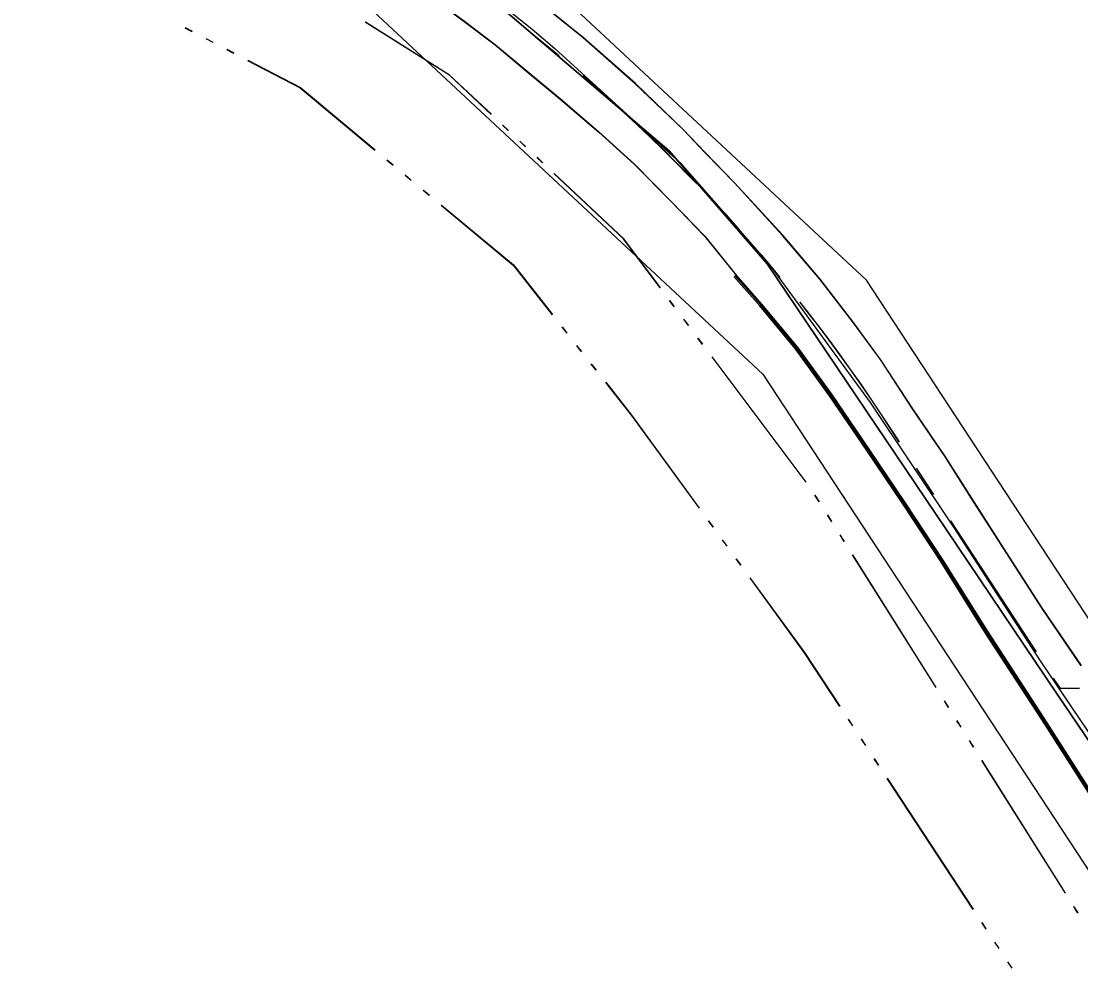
# Model space of a CAD drawing. Extents: x -25029 to 2274964, y -81170 to 687028.
# Drawn here: x -2453.4 to -2030.9, y -65955.7 to -65575.5 of the extents above; entities that cross this region are included whole.
import ezdxf

# ---------------------------------------------------------------- set-up
doc = ezdxf.new("R2010")
doc.units = 0
for name, color, linetype in [('81911BEA - RW_X_Fee_RW', 7, 'Continuous'), ('DIVISIONS', 7, 'Continuous'), ('DV_X_Corp_Line', 7, 'Continuous'), ('GE_X_CL_2000', 7, 'Continuous'), ('PV_X_Curb', 7, 'Continuous'), ('PV_X_EOP', 7, 'Continuous'), ('ROAD', 7, 'Continuous'), ('WATER', 7, 'Continuous')]:
    doc.layers.add(name, color=color, linetype=linetype)

msp = doc.modelspace()

# ---------------------------------------------------------------- linework, layer by layer
at = {"layer": '81911BEA - RW_X_Fee_RW'}
for p, q in [((-2338.08, -65548.13), (-2157.65, -65716.22)), ((-2157.65, -65716.22), (-1755.89, -66328.86))]:
    msp.add_line(p, q, dxfattribs=at)
for points in [[(-2116.33, -65678.73), (-2135.46, -65660.91), (-2274.71, -65531.18), (-2310.52, -65497.82)], [(-2011.77, -65838.12), (-2066.6, -65754.54), (-2116.33, -65678.73)]]:
    msp.add_lwpolyline(points, dxfattribs=at)
at = {"layer": 'DIVISIONS'}
for p, q in [((-2103.31, -65743.28), (-2106.62, -65738.21)), ((-2103.23, -65743.24), (-2106.54, -65738.17)), ((-2089.65, -65764.21), (-2096.48, -65753.75)), ((-2089.57, -65764.17), (-2096.4, -65753.71)), ((-2048.64, -65827.01), (-2082.81, -65774.68)), ((-2048.57, -65826.98), (-2082.73, -65774.64))]:
    msp.add_line(p, q, dxfattribs=at)
for points in [[(-2239, -65589.35), (-2240.35, -65588.24), (-2245.94, -65583.7), (-2248.72, -65581.49)], [(-2238.9, -65589.29), (-2240.25, -65588.18), (-2245.84, -65583.64), (-2248.62, -65581.43)], [(-2184.04, -65640.32), (-2187.29, -65636.94), (-2192.35, -65631.8), (-2197.46, -65626.73), (-2202.63, -65621.71), (-2207.86, -65616.75), (-2213.15, -65611.85), (-2218.48, -65607.01), (-2223.87, -65602.23), (-2229.31, -65597.5), (-2229.44, -65597.4)], [(-2183.95, -65640.27), (-2187.2, -65636.89), (-2192.26, -65631.75), (-2197.37, -65626.68), (-2202.54, -65621.66), (-2207.77, -65616.7), (-2213.05, -65611.79), (-2218.38, -65606.95), (-2223.77, -65602.17), (-2229.21, -65597.44), (-2229.34, -65597.34)], [(-2167.07, -65658.67), (-2167.64, -65658.02), (-2172.47, -65652.66), (-2175.46, -65649.41)], [(-2166.98, -65658.62), (-2167.55, -65657.97), (-2172.38, -65652.61), (-2175.37, -65649.36)], [(-2150.82, -65677.67), (-2153.53, -65674.39), (-2158.17, -65668.88), (-2158.85, -65668.09)], [(-2150.73, -65677.62), (-2153.44, -65674.34), (-2158.08, -65668.83), (-2158.76, -65668.04)], [(-2106.62, -65738.21), (-2110.56, -65732.18), (-2114.56, -65726.18), (-2118.63, -65720.24), (-2122.77, -65714.34), (-2126.97, -65708.49), (-2131.24, -65702.69), (-2135.57, -65696.93), (-2139.97, -65691.22), (-2142.98, -65687.41)], [(-2106.54, -65738.17), (-2110.48, -65732.14), (-2114.48, -65726.14), (-2118.55, -65720.2), (-2122.69, -65714.3), (-2126.89, -65708.45), (-2131.16, -65702.64), (-2135.49, -65696.88), (-2139.88, -65691.17), (-2142.89, -65687.36)], [(-2031.55, -65841.62), (-2039.1, -65841.62), (-2041.81, -65837.47)], [(-2031.48, -65841.59), (-2039.03, -65841.59), (-2041.74, -65837.44)]]:
    msp.add_lwpolyline(points, dxfattribs=at)
at = {"layer": 'DV_X_Corp_Line'}
for p, q in [((-2195, -65627.12), (-2270.35, -65562.77)), ((-2195, -65627.12), (-2270.35, -65562.77)), ((-2270.35, -65562.77), (-2195, -65627.12)), ((-2270.35, -65562.77), (-2195, -65627.12)), ((-2155.99, -65672.25), (-2195, -65627.12)), ((-2155.99, -65672.25), (-2195, -65627.12)), ((-2195, -65627.12), (-2155.99, -65672.25)), ((-2195, -65627.12), (-2155.99, -65672.25)), ((-2088.85, -65771.83), (-2155.99, -65672.25)), ((-2088.85, -65771.83), (-2155.99, -65672.25)), ((-2155.99, -65672.25), (-2088.85, -65771.83)), ((-2155.99, -65672.25), (-2088.85, -65771.83)), ((-2040.28, -65843.86), (-2088.85, -65771.83)), ((-2040.28, -65843.86), (-2088.85, -65771.83)), ((-2088.85, -65771.83), (-2040.28, -65843.86)), ((-2088.85, -65771.83), (-2040.28, -65843.86)), ((-1983.84, -65927.56), (-2040.28, -65843.86)), ((-1983.84, -65927.56), (-2040.28, -65843.86)), ((-2040.28, -65843.86), (-1983.84, -65927.56)), ((-2040.28, -65843.86), (-1983.84, -65927.56))]:
    msp.add_line(p, q, dxfattribs=at)
at = {"layer": 'GE_X_CL_2000'}
msp.add_lwpolyline([(-2453.42, -65465.79), (-2406.53, -65483.22), (-2395.09, -65488.31), (-2383.76, -65493.61), (-2372.53, -65499.14), (-2361.41, -65504.89), (-2350.41, -65510.86), (-2339.52, -65517.04), (-2328.76, -65523.44), (-2318.13, -65530.04), (-2297.61, -65543.3), (-2287.73, -65549.97), (-2278, -65556.84), (-2268.42, -65563.92), (-2259, -65571.21), (-2249.74, -65578.7), (-2240.63, -65586.4), (-2190.75, -65631.84), (-2155.35, -65672.16), (-2114.92, -65727.54), (-2081.72, -65777.28), (-2047.09, -65830.47), (-2012.45, -65881.85), (-1976.92, -65935.72)], dxfattribs=at)
at = {"layer": 'PV_X_Curb'}
for points in [[(-1781.88, -66270.97), (-1810.54, -66228.35), (-1853.52, -66161.11), (-1884.59, -66112.87), (-1920.21, -66058.93), (-1954.04, -66004.2), (-1987, -65949.89), (-2016.35, -65901.15), (-2046.48, -65853.92), (-2069.12, -65819.05), (-2086.78, -65790.93), (-2101.63, -65768.37), (-2116.26, -65746.72), (-2131.18, -65724.81), (-2144.84, -65705.94), (-2158.94, -65688.94), (-2169.22, -65677.21)], [(-1781.47, -66270.69), (-1810.12, -66228.08), (-1853.1, -66160.84), (-1884.17, -66112.6), (-1919.79, -66058.66), (-1953.61, -66003.93), (-1986.57, -65949.64), (-2015.92, -65900.88), (-2046.06, -65853.65), (-2068.7, -65818.78), (-2086.36, -65790.66), (-2101.21, -65768.09), (-2115.84, -65746.44), (-2130.77, -65724.52), (-2144.45, -65705.63), (-2158.56, -65688.61), (-2168.84, -65676.88)]]:
    msp.add_lwpolyline(points, dxfattribs=at)
at = {"layer": 'PV_X_EOP'}
for p, q in [((-2288.57, -65566.56), (-2276.12, -65575.89)), ((-2276.12, -65575.89), (-2264.3, -65584.86)), ((-2264.3, -65584.86), (-2251.65, -65595.45)), ((-2251.65, -65595.45), (-2238.51, -65606.32)), ((-2238.51, -65606.32), (-2223.06, -65619.6)), ((-2223.06, -65619.6), (-2208.88, -65632.44)), ((-2208.88, -65632.44), (-2194.35, -65647.18)), ((-2194.35, -65647.18), (-2180.8, -65661.22)), ((-2180.8, -65661.22), (-2168.81, -65676.02)), ((-2168.81, -65676.02), (-2168.38, -65676.5))]:
    msp.add_line(p, q, dxfattribs=at)
at = {"layer": 'ROAD'}
for points in [[(-2169.06, -65639.91), (-2180.73, -65627.93), (-2189.53, -65618.69), (-2208.61, -65600.42), (-2229.36, -65582.14), (-2247.61, -65567.45), (-2263.62, -65555.23), (-2280.2, -65543.43), (-2298.88, -65531.27), (-2315.9, -65521.5), (-2336.4, -65509.19), (-2357.47, -65498), (-2374.7, -65489.91), (-2390.17, -65481.91), (-2392.13, -65480.72)], [(-2392.12, -65509.1), (-2379.11, -65514.81), (-2365.66, -65521.26), (-2353.13, -65527.57), (-2343.53, -65532.53), (-2328.69, -65541.66), (-2314.48, -65549.73), (-2300.56, -65558.22), (-2288.67, -65566.62), (-2276.22, -65575.95), (-2264.4, -65584.92), (-2251.75, -65595.51), (-2238.61, -65606.38), (-2223.15, -65619.66), (-2208.97, -65632.49), (-2194.44, -65647.23), (-2180.89, -65661.27), (-2168.9, -65676.07), (-2168.47, -65676.55)], [(-2168.97, -65639.86), (-2180.64, -65627.88), (-2189.44, -65618.64), (-2208.51, -65600.37), (-2229.26, -65582.08), (-2247.51, -65567.39)], [(-2030.77, -65832.49), (-2046.55, -65809.26), (-2062.77, -65784.03), (-2074.46, -65765.76), (-2084.92, -65749.29), (-2097.96, -65730.02), (-2110.58, -65710.82), (-2121.61, -65695.72), (-2134.95, -65678.4), (-2149.8, -65660.86), (-2169.06, -65639.91)], [(-2030.7, -65832.46), (-2046.48, -65809.23), (-2062.7, -65783.99), (-2074.38, -65765.72), (-2084.84, -65749.25), (-2097.88, -65729.98), (-2110.5, -65710.78), (-2121.53, -65695.68), (-2134.86, -65678.35), (-2149.71, -65660.81), (-2168.97, -65639.86)], [(-2168.47, -65676.55), (-2158.18, -65688.29), (-2144.05, -65705.33), (-2130.36, -65724.23), (-2115.43, -65746.16), (-2100.8, -65767.81), (-2085.94, -65790.39), (-2068.28, -65818.51), (-2045.64, -65853.37), (-2015.5, -65900.62), (-1986.14, -65949.38), (-1953.19, -66003.67), (-1919.37, -66058.39), (-1883.75, -66112.32), (-1852.68, -66160.57), (-1809.7, -66227.81), (-1781.05, -66270.42)]]:
    msp.add_lwpolyline(points, dxfattribs=at)
at = {"layer": 'WATER'}
for p, q in [((-2388.14, -65578.08), (-2385.37, -65579.53)), ((-2388.04, -65578), (-2385.27, -65579.45)), ((-2379.83, -65582.42), (-2377.06, -65583.86)), ((-2379.73, -65582.34), (-2376.96, -65583.78)), ((-2371.51, -65586.74), (-2368.74, -65588.18)), ((-2371.41, -65586.67), (-2368.64, -65588.11)), ((-2259.2, -65619.09), (-2261.47, -65616.94)), ((-2259.11, -65619.03), (-2261.38, -65616.88)), ((-2252.37, -65625.51), (-2254.64, -65623.37)), ((-2252.28, -65625.45), (-2254.55, -65623.31)), ((-2307.56, -65630.85), (-2305.16, -65632.85)), ((-2307.47, -65630.78), (-2305.07, -65632.78)), ((-2245.54, -65631.94), (-2247.82, -65629.8)), ((-2245.45, -65631.88), (-2247.73, -65629.74)), ((-2300.36, -65636.86), (-2297.95, -65638.86)), ((-2300.27, -65636.79), (-2297.86, -65638.79)), ((-2293.15, -65642.85), (-2290.75, -65644.85)), ((-2293.06, -65642.79), (-2290.66, -65644.79)), ((-2192.99, -65689.35), (-2194.86, -65686.85)), ((-2192.9, -65689.3), (-2194.77, -65686.8)), ((-2237.83, -65697.43), (-2235.9, -65699.89)), ((-2237.75, -65697.37), (-2235.82, -65699.83)), ((-2187.35, -65696.85), (-2189.22, -65694.35)), ((-2187.27, -65696.8), (-2189.14, -65694.3)), ((-2181.72, -65704.35), (-2183.6, -65701.85)), ((-2181.64, -65704.3), (-2183.52, -65701.8)), ((-2232.03, -65704.8), (-2230.1, -65707.26)), ((-2231.95, -65704.74), (-2230.02, -65707.2)), ((-2140.46, -65759.34), (-2177.97, -65709.35)), ((-2140.38, -65759.29), (-2177.89, -65709.3)), ((-2226.23, -65712.17), (-2224.3, -65714.62)), ((-2226.15, -65712.11), (-2224.22, -65714.56)), ((-2135.24, -65767.12), (-2136.91, -65764.47)), ((-2135.16, -65767.07), (-2136.83, -65764.42)), ((-2130.25, -65775.04), (-2131.92, -65772.41)), ((-2130.17, -65775), (-2131.84, -65772.36)), ((-2179.47, -65774.72), (-2177.62, -65777.25)), ((-2179.39, -65774.67), (-2177.55, -65777.2)), ((-2173.94, -65782.3), (-2172.1, -65784.83)), ((-2173.87, -65782.25), (-2172.03, -65784.78)), ((-2125.25, -65782.98), (-2126.92, -65780.34)), ((-2125.18, -65782.94), (-2126.85, -65780.3)), ((-2168.42, -65789.88), (-2166.58, -65792.41)), ((-2168.35, -65789.83), (-2166.51, -65792.36)), ((-2088.65, -65841.18), (-2121.93, -65788.27)), ((-2088.58, -65841.14), (-2121.86, -65788.23)), ((-2083.66, -65849.12), (-2085.33, -65846.47)), ((-2083.59, -65849.08), (-2085.26, -65846.43)), ((-2123.69, -65853.9), (-2121.98, -65856.51)), ((-2123.62, -65853.86), (-2121.91, -65856.47)), ((-2078.67, -65857.05), (-2080.34, -65854.41)), ((-2078.6, -65857.01), (-2080.27, -65854.37)), ((-2118.54, -65861.73), (-2116.82, -65864.35)), ((-2118.48, -65861.69), (-2116.76, -65864.31)), ((-2073.67, -65864.99), (-2075.33, -65862.34)), ((-2073.61, -65864.95), (-2075.27, -65862.3)), ((-2113.39, -65869.57), (-2111.67, -65872.18)), ((-2113.33, -65869.53), (-2111.61, -65872.14)), ((-2037.07, -65923.18), (-2070.34, -65870.28)), ((-2037.01, -65923.15), (-2070.28, -65870.24)), ((-2108.24, -65877.41), (-2073.92, -65929.64)), ((-2108.18, -65877.37), (-2073.86, -65929.6)), ((-2070.49, -65934.87), (-2068.78, -65937.48)), ((-2070.43, -65934.83), (-2068.72, -65937.44)), ((-2065.34, -65942.7), (-2063.62, -65945.31)), ((-2065.29, -65942.66), (-2063.57, -65945.27)), ((-2060.19, -65950.54), (-2058.47, -65953.15)), ((-2060.14, -65950.5), (-2058.42, -65953.11))]:
    msp.add_line(p, q, dxfattribs=at)
for points in [[(-2266.02, -65612.66), (-2282.69, -65596.98), (-2316.21, -65575.86)], [(-2265.93, -65612.6), (-2282.59, -65596.92), (-2316.11, -65575.79)], [(-2363.2, -65591.07), (-2342.18, -65602.02), (-2312.36, -65626.85)], [(-2363.1, -65591), (-2342.08, -65601.95), (-2312.27, -65626.78)], [(-2198.61, -65681.85), (-2213.28, -65662.31), (-2240.99, -65636.22)], [(-2198.52, -65681.8), (-2213.19, -65662.25), (-2240.9, -65636.16)], [(-2285.95, -65648.85), (-2257.27, -65672.74), (-2241.7, -65692.52)], [(-2285.86, -65648.79), (-2257.18, -65672.68), (-2241.61, -65692.46)], [(-2220.44, -65719.53), (-2210.09, -65732.67), (-2183.15, -65769.67)], [(-2220.36, -65719.47), (-2210.01, -65732.62), (-2183.07, -65769.62)], [(-2162.9, -65797.46), (-2141.16, -65827.32), (-2127.12, -65848.68)], [(-2162.83, -65797.41), (-2141.09, -65827.27), (-2127.05, -65848.64)], [(-2032.06, -65931.1), (-2033.12, -65929.46), (-2033.74, -65928.47)], [(-2032, -65931.07), (-2033.06, -65929.43), (-2033.68, -65928.44)]]:
    msp.add_lwpolyline(points, dxfattribs=at)

doc.saveas('drawing.dxf')
